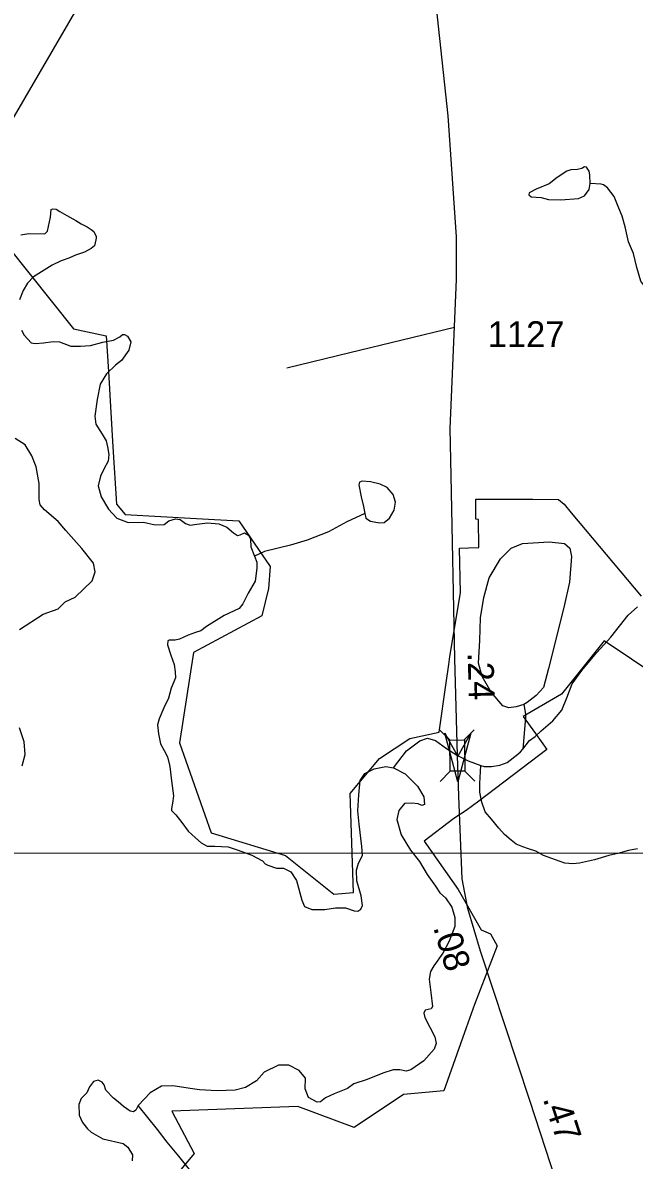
# Model space of a CAD drawing. Extents: x 2056842 to 2160602, y 826753 to 1016856.
# Drawn here: x 2087342 to 2090305, y 866824 to 872332 of the extents above; entities that cross this region are included whole.
import ezdxf

# ---------------------------------------------------------------- set-up
doc = ezdxf.new("R2010")
doc.units = 0
for name, color, linetype in [('Exist Boundary Political City Limit New', 7, 'Continuous'), ('Exist Hydrographic Creek Single Shore', 7, 'Continuous'), ('Exist Hydrographic Lake Shore', 7, 'Continuous'), ('Exist Hydrographic Misc Water Feature', 7, 'Continuous'), ('Exist Road Non-System Type 51', 7, 'Continuous'), ('Exist Road Secondary Mileage Hundredths English Label', 7, 'Continuous'), ('Exist Road Secondary Structure Standard Bridge Attributed CELL', 7, 'Continuous'), ('Exist Road Secondary Structure Standard Bridge CELL', 7, 'Continuous'), ('Exist Road Secondary Type 51 Attributed', 7, 'Continuous'), ('Exist Road Secondary Type 51 Number Label', 7, 'Continuous'), ('Exist Utilities Telephone Line', 7, 'Continuous'), ('Map Preparation Boundary City Limit Buffer Line', 7, 'Continuous'), ('Map Preparation Inset Cut Line', 7, 'Continuous')]:
    doc.layers.add(name, color=color, linetype=linetype)

msp = doc.modelspace()

# ---------------------------------------------------------------- linework, layer by layer
at = {"layer": 'Exist Boundary Political City Limit New'}
for points in [[(2087057.6, 871511.3), (2087588.5, 870850.1), (2087746.9, 870815.1), (2087757.2, 870642.9), (2087769.2, 870444.5), (2087779.2, 870277.6), (2087796, 870000), (2087838.8, 869951.1), (2088183.9, 869931.5), (2088389.5, 869919.8), (2088541, 869698.1), (2088532.8, 869592.1), (2088500.6, 869460.6), (2088169.9, 869281.8), (2088101.9, 868845), (2088255.5, 868408.6), (2088615.6, 868299.1)], [(2088615.6, 868299.1), (2088848.6, 868112), (2088944.5, 868120), (2088928.8, 868599.8), (2089071.1, 868769.2), (2089217.8, 868866.1), (2089359.5, 868896.2), (2089393.5, 869135.4), (2089406.2, 869224.6), (2089411.6, 869262.6), (2089463.9, 869571.5), (2089458.5, 869787.8), (2089501.5, 869788.8), (2089551.5, 869790.1), (2089550.9, 869926.4), (2089537, 869927.5), (2089537.9, 870000), (2089537.5, 870025.2), (2089813.5, 870024.6), (2089938.8, 870024), (2089966.1, 870000), (2090000, 869958.7), (2090337.8, 869555.6)], [(2091229.1, 868621.6), (2090159.1, 869338.4), (2089952.4, 869079.9), (2089766.8, 868972.7), (2089826.4, 868889.8), (2089882.2, 868813.4), (2089551.8, 868563.1), (2089490.2, 868517.5), (2089431.2, 868478.4), (2089287.4, 868368.1), (2089451.5, 868135.4), (2089563.2, 867939), (2089608.4, 867919.6), (2089640.6, 867861.6), (2089531, 867577.8), (2089490.2, 867465.5), (2089382.6, 867159.8), (2089187, 867142.7), (2088947.5, 866982), (2088675.6, 867084.3), (2088064.4, 867062), (2088172.8, 866856.2), (2088101.1, 866770.6)]]:
    msp.add_lwpolyline(points, dxfattribs=at)
at = {"layer": 'Exist Hydrographic Creek Single Shore'}
for points in [[(2089765.3, 868813.5), (2089797, 868855.5), (2089825, 868875.6), (2089854.8, 868903.8), (2089910.9, 868951.9), (2089953.5, 869002.4), (2089978.5, 869063.6), (2090004.7, 869129.9), (2090050.9, 869194.9), (2090123.4, 869282.7), (2090192.1, 869356.4), (2090275.8, 869462.7), (2090320.8, 869504)], [(2089138.8, 868723.8), (2089201.3, 868806.4), (2089266.2, 868855.1), (2089303.7, 868867.6), (2089341.2, 868856.4), (2089394.9, 868817.7), (2089448.8, 868784), (2089499.9, 868757), (2089561.6, 868735)], [(2089561.6, 868735), (2089577.6, 868731.1), (2089613.7, 868731), (2089653.5, 868737), (2089689.5, 868749.4), (2089741.2, 868789.4), (2089753.2, 868801.6), (2089765.3, 868813.5)], [(2090320.8, 868331.7), (2090276.5, 868323.4), (2090224.9, 868309.2), (2090181.2, 868299.3), (2090113.1, 868278.7), (2090039.1, 868262.8), (2090006.9, 868258.3), (2089969, 868262.5), (2089941.3, 868272.3), (2089905, 868284.3), (2089865.2, 868300.1), (2089828.9, 868319.8), (2089793, 868331.7), (2089764.9, 868341.6), (2089732.5, 868353.4), (2089708.7, 868373.7), (2089676.8, 868401.3), (2089648.7, 868431.6), (2089612.6, 868475.1), (2089582.4, 868510.9), (2089566.2, 868557.3)], [(2088149.9, 866778.7), (2088097.7, 866842.7), (2088041.5, 866910.5), (2087995.5, 866972.2), (2087901.8, 867089.3)]]:
    msp.add_lwpolyline(points, dxfattribs=at)
at = {"layer": 'Exist Hydrographic Lake Shore'}
for points in [[(2087332, 871304.9), (2087372, 871311.1), (2087448.2, 871309.9), (2087462, 871322.4), (2087475.7, 871389.9), (2087479.5, 871427.4), (2087488.2, 871431.2), (2087503.2, 871429.9), (2087521.4, 871418.1), (2087555.4, 871398.4), (2087599.6, 871374.5), (2087625.5, 871358.5), (2087653.4, 871344.5), (2087673.5, 871330.6), (2087685.7, 871320.5), (2087697.7, 871296.7), (2087697.9, 871288.8), (2087695.7, 871280.6), (2087689.9, 871252.5), (2087673.9, 871238.8), (2087642, 871220.4), (2087598.1, 871206.5), (2087565.7, 871192.2), (2087528.2, 871179.7), (2087484.5, 871158.5), (2087394.5, 871101), (2087365.8, 871071), (2087343.3, 871036), (2087327, 870989.7)], [(2087335.8, 870843.4), (2087349.5, 870818.4), (2087383.3, 870782.2), (2087402, 870778.4), (2087442, 870782.4), (2087489.5, 870787.8), (2087519.5, 870786.6), (2087574.4, 870766.6), (2087621.9, 870765.3), (2087670.7, 870769.1), (2087729.4, 870785.3), (2087781.9, 870795.3), (2087813.1, 870810.3), (2087825.6, 870821.6), (2087834.3, 870822.8), (2087849.3, 870814.1), (2087865.6, 870786.6), (2087856.8, 870746.5), (2087820.6, 870696.5), (2087791.9, 870673.9), (2087748.1, 870631.4), (2087716.9, 870582.6), (2087701.9, 870507.6), (2087690.6, 870426.4), (2087696.9, 870388.9), (2087726.9, 870340.1), (2087745.6, 870307.6), (2087753.1, 870277.6), (2087759.4, 870240.7), (2087755.6, 870208.2), (2087734.4, 870170.7), (2087718.1, 870135.7), (2087708.1, 870089.4), (2087721.9, 870035.7), (2087758.1, 869976.9), (2087798.1, 869933.2), (2087853.1, 869911.8), (2087926.8, 869913), (2087983, 869900.5)], [(2087325.8, 869393.7), (2087440.7, 869468.7), (2087514.1, 869493.9), (2087548.2, 869527.4), (2087595.6, 869550.3), (2087678.1, 869629.1), (2087693.1, 869672.8), (2087685.6, 869715.3), (2087628.1, 869786.6), (2087550.7, 869872.9), (2087513.2, 869916), (2087447, 869973.5), (2087425.7, 869997.3), (2087422, 870023.5), (2087422, 870101), (2087407, 870182.3), (2087385.7, 870234.8), (2087353.2, 870287.3), (2087305.8, 870318.5)], [(2087983, 869900.5), (2088028, 869901.8), (2088049.2, 869919.3), (2088081.7, 869929.3), (2088105.5, 869926.8), (2088130.5, 869906.8), (2088153, 869899.3), (2088185.4, 869904.3), (2088237.9, 869910.5), (2088292.9, 869905.5), (2088331.6, 869889.3), (2088362.9, 869861.8), (2088382.9, 869849.3), (2088395.4, 869851.8), (2088416.6, 869861.8), (2088435.3, 869850.5), (2088445.3, 869830.5), (2088446.6, 869794.3), (2088465.3, 869749.3)], [(2088465.3, 869749.3), (2088476.6, 869719.3), (2088476.6, 869690.5), (2088468.7, 869627.4), (2088434.1, 869570.2), (2088407.8, 869517.7), (2088390.4, 869495.2), (2088317.9, 869461.5), (2088232.9, 869409), (2088205.4, 869387.7), (2088179.2, 869379), (2088143.7, 869366.3), (2088101.7, 869346.4), (2088080.5, 869342.7), (2088051.7, 869342.7), (2088045.5, 869338.9), (2088043, 869318.9), (2088059.2, 869268.9), (2088075.5, 869223.9), (2088080.5, 869188.9), (2088081.7, 869160.2), (2088061.7, 869110.2), (2088048, 869061.1), (2088025.5, 869014.9), (2088003, 868961.1), (2087995.5, 868932.4), (2087999.3, 868888.6), (2088009.3, 868839.9), (2088028, 868807.4), (2088043, 868777.4), (2088054.2, 868731.1), (2088063, 868661.7), (2088073, 868587.9), (2088068, 868552.9), (2088063, 868526.7), (2088063, 868516.7), (2088083, 868496.7), (2088113, 868459.2), (2088144.2, 868417.9), (2088179.2, 868384.2), (2088206.7, 868360.4), (2088235.4, 868344.2), (2088272.9, 868345.3), (2088336.6, 868341.5), (2088386.6, 868325.3), (2088452.8, 868301.5), (2088504.1, 868272.8), (2088516.6, 868259), (2088529, 868252.8), (2088571.5, 868237.8), (2088605.3, 868237.8), (2088641.5, 868220.3), (2088667.7, 868177.8), (2088694, 868082.7), (2088707.7, 868052.2), (2088742.7, 868037.2), (2088806.4, 868038.5), (2088857.7, 868046), (2088905.1, 868046), (2088947.6, 868031), (2088965.1, 868029.7), (2088980.1, 868039.7), (2088988.9, 868057.2), (2088982.6, 868103.5), (2088960.1, 868177.3), (2088958.9, 868228.5), (2088968.9, 868262.3), (2088988.9, 868299.8), (2088985.1, 868343.5), (2088971.4, 868451.5)], [(2087339.5, 868732.8), (2087353.2, 868788.8), (2087349.5, 868850.1), (2087325.8, 868917.6)], [(2089138.8, 868723.8), (2089195, 868695.3), (2089255, 868635.3), (2089285, 868584.1), (2089288.8, 868546.6), (2089276.3, 868541.6), (2089258.8, 868550.3), (2089227.5, 868552.8), (2089191.3, 868551.6), (2089163.8, 868516.6), (2089155.1, 868474), (2089175, 868399), (2089221.3, 868325.3), (2089263.8, 868270.3), (2089301.2, 868207.8), (2089341.2, 868150.9), (2089363.7, 868118.4), (2089390, 868094.6), (2089421.2, 868049.6), (2089436.2, 867999.6), (2089436.2, 867955.8), (2089408.7, 867884.6), (2089377.5, 867826.8), (2089333.7, 867765.6), (2089317.5, 867736.8), (2089311.2, 867700.5), (2089320, 867635.5), (2089327.5, 867568), (2089321.2, 867556.8), (2089291.3, 867550.5), (2089285, 867535.5), (2089290, 867514.3), (2089338.7, 867421.7), (2089345, 867389.2), (2089336.2, 867360.7), (2089285, 867304.5), (2089222.5, 867262), (2089200, 867254.5), (2089168.8, 867260.7), (2089136.3, 867260.7), (2089087.6, 867244.5), (2089010.1, 867214.5), (2088946.4, 867193.2), (2088915.2, 867170.7), (2088851.4, 867144.5), (2088809, 867125.7), (2088785.2, 867105.7), (2088769, 867104.4), (2088726.5, 867127), (2088710.2, 867169.5), (2088712.7, 867220.7), (2088681.5, 867258.2), (2088631.5, 867284.5), (2088581.5, 867283.2), (2088511.6, 867250.7), (2088475.3, 867208.2), (2088421.6, 867176.5), (2088371.6, 867162.7), (2088284.2, 867159), (2088198, 867164), (2088164.2, 867169), (2088069.3, 867184), (2088014.3, 867181.5)], [(2088971.4, 868451.5), (2088965.1, 868516.3), (2088970.1, 868592.6), (2088976.4, 868662.6), (2089000.1, 868696.3), (2089045.1, 868718.8), (2089101.3, 868730.1), (2089138.8, 868723.8)], [(2087901.8, 867089.3), (2087890.5, 867065.6), (2087879.3, 867058.1), (2087863, 867061.8), (2087830.5, 867083.1), (2087804.3, 867105.6), (2087781.8, 867124.3), (2087744.3, 867163.1), (2087736.8, 867189.3), (2087726.8, 867201.8), (2087706.8, 867211.8), (2087684.3, 867204.3), (2087665.6, 867179.3), (2087651.9, 867150.6), (2087625.6, 867123.1), (2087613.1, 867093.1), (2087615.6, 867041.8), (2087631.9, 867006.8), (2087655.6, 866975.5), (2087673.1, 866959.9), (2087729.3, 866927.4), (2087828, 866904.9), (2087851.8, 866886.2), (2087874.3, 866849.9), (2087871.8, 866819.9)], [(2088014.3, 867181.5), (2087959.3, 867150.2), (2087901.8, 867089.3)]]:
    msp.add_lwpolyline(points, dxfattribs=at)
at = {"layer": 'Exist Hydrographic Misc Water Feature'}
for points in [[(2090090.9, 871553.2), (2090089.7, 871595.7), (2090087.2, 871613.2), (2090073.4, 871631.9), (2090063.4, 871634.4), (2090050.9, 871626.9), (2090029.7, 871620.7), (2089998.4, 871619.4), (2089978.5, 871613.2), (2089931, 871581.9), (2089893.5, 871551.9), (2089829.8, 871525.7), (2089796, 871508.2), (2089793.5, 871499.4), (2089804.8, 871489.4), (2089853.5, 871485.7), (2089889.7, 871475.7), (2089948.5, 871474.4), (2090034.7, 871480.7), (2090064.7, 871493.2), (2090085.9, 871524.4), (2090090.9, 871553.2)], [(2090356.3, 871055.5), (2090336.4, 871081.2), (2090318.2, 871147.3), (2090301.8, 871215.1), (2090277.6, 871271.1), (2090261.4, 871343), (2090247.2, 871395.1), (2090227.1, 871442.7), (2090207, 871490.8), (2090174.8, 871532.6), (2090156.8, 871546.7), (2090144.7, 871550.5), (2090090.9, 871553.2)], [(2088998.9, 869955.9), (2089005.1, 869933.4), (2089027.6, 869918.4), (2089070.1, 869909.7), (2089092.6, 869912.2), (2089118.8, 869932.2), (2089141.3, 869972.2), (2089147.5, 870009.7), (2089137.5, 870047.2), (2089107.6, 870080.9), (2089073.8, 870097.2), (2089026.3, 870108.4), (2088986.4, 870112.2), (2088973.9, 870107.2), (2088970.1, 870094.7), (2088981.4, 870035.9), (2088992.6, 869989.7), (2088998.9, 869955.9)], [(2088998.9, 869955.9), (2088911.9, 869915.1), (2088823.9, 869866.3), (2088720.4, 869826), (2088640.2, 869802.1), (2088514.1, 869770.9), (2088465.3, 869749.3)], [(2089769.8, 869030.8), (2089732.3, 869019.6), (2089697.3, 869014.6), (2089668.6, 869023.4), (2089612.4, 869089.7), (2089568.6, 869165.9), (2089551.1, 869230.9), (2089556.1, 869340.9), (2089559.9, 869451), (2089576.1, 869548.2), (2089602.4, 869643.2), (2089657.3, 869735.8), (2089708.6, 869787), (2089763.5, 869810.8), (2089892.2, 869818.3), (2089967.2, 869810.8), (2089992.2, 869787), (2090000.9, 869747), (2089990.9, 869623.2), (2089963.5, 869500.7), (2089889.7, 869204.7), (2089866, 869113.4), (2089829.8, 869074.6), (2089786, 869040.9), (2089769.8, 869030.8)], [(2089769.8, 869030.8), (2089778.9, 868983.6), (2089778.7, 868967.7), (2089765.3, 868813.5)], [(2089566.2, 868557.3), (2089557.4, 868606.3), (2089556.2, 868647.2), (2089561.9, 868735.2)]]:
    msp.add_lwpolyline(points, dxfattribs=at)
at = {"layer": 'Exist Road Non-System Type 51'}
msp.add_lwpolyline([(2089433.5, 870856.6), (2088926.9, 870734.1), (2088622, 870659)], dxfattribs=at)
at = {"layer": 'Exist Road Secondary Structure Standard Bridge Attributed CELL'}
msp.add_lwpolyline([(2089513.4, 868891.9), (2089450.3, 868656.4), (2089387.2, 868891.9), (2089450.3, 868778.3)], close=True, dxfattribs=at)
at = {"layer": 'Exist Road Secondary Structure Standard Bridge CELL'}
for p, q in [((2089412.3, 868858.3), (2089363.1, 868906.7)), ((2089481.3, 868859), (2089529.6, 868908.2)), ((2089365.1, 868658), (2089413.4, 868707.2)), ((2089533.3, 868659.6), (2089484, 868707.9))]:
    msp.add_line(p, q, dxfattribs=at)
msp.add_lwpolyline([(2089413.4, 868707.2), (2089412, 868858.3), (2089482.6, 868859), (2089484, 868707.9)], close=True, dxfattribs=at)
at = {"layer": 'Exist Road Secondary Type 51 Attributed'}
for points in [[(2089448.8, 868784), (2089435.9, 869253.9), (2089417.2, 870138.6), (2089412.8, 870366.7), (2089443.3, 871088.9), (2089443.3, 871296.1), (2089403.8, 871881.2), (2089310.7, 872736.1)], [(2089971.1, 864267.7), (2090213.4, 864954.9), (2090261.1, 865190.4), (2090289.4, 865355.9), (2090284.2, 865480.4), (2090270.8, 865660.7), (2090054.1, 866332.3), (2089798.6, 867112.6), (2089559.5, 867836.3), (2089498.4, 868042), (2089471.6, 868186.6), (2089454.5, 868586.9), (2089448.8, 868784)]]:
    msp.add_lwpolyline(points, dxfattribs=at)
at = {"layer": 'Exist Utilities Telephone Line'}
msp.add_lwpolyline([(2070574.6, 855889.8), (2073540.2, 858741.1), (2079471.4, 864196.3), (2082575.1, 867047.6), (2086740, 870917.2), (2087764.9, 872677.4), (2089015.1, 875921.4), (2089705.6, 877143.4), (2092053.4, 881391.2), (2094430.2, 885697.2), (2096843.4, 888330.3), (2097766.5, 889363.1), (2100637.6, 891101.5), (2103123.5, 892599.9), (2104820.7, 893625.5), (2107244.8, 895109.3), (2108287.8, 895378.4), (2108625.8, 895633), (2109723.4, 896782.2), (2110232.2, 897204.1), (2110707.5, 898076.3)], dxfattribs=at)
at = {"layer": 'Map Preparation Boundary City Limit Buffer Line'}
for points in [[(2087057.6, 871511.3), (2087588.5, 870850.1), (2087746.9, 870815.1), (2087757.2, 870642.9), (2087769.2, 870444.5), (2087779.2, 870277.6), (2087796, 870000), (2087838.8, 869951.1), (2088183.9, 869931.5), (2088389.5, 869919.8), (2088541, 869698.1), (2088532.8, 869592.1), (2088500.6, 869460.6), (2088169.9, 869281.8), (2088101.9, 868845), (2088255.5, 868408.6), (2088615.6, 868299.1)], [(2088615.6, 868299.1), (2088848.6, 868112), (2088944.5, 868120), (2088928.8, 868599.8), (2089071.1, 868769.2), (2089217.8, 868866.1), (2089359.5, 868896.2), (2089393.5, 869135.4), (2089406.2, 869224.6), (2089411.6, 869262.6), (2089463.9, 869571.5), (2089458.5, 869787.8), (2089501.5, 869788.8), (2089551.5, 869790.1), (2089550.9, 869926.4), (2089537, 869927.5), (2089537.9, 870000), (2089537.5, 870025.2), (2089813.5, 870024.6), (2089938.8, 870024), (2089966.1, 870000), (2090000, 869958.7), (2090337.8, 869555.6)], [(2091229.1, 868621.6), (2090159.1, 869338.4), (2089952.4, 869079.9), (2089766.8, 868972.7), (2089826.4, 868889.8), (2089882.2, 868813.4), (2089551.8, 868563.1), (2089490.2, 868517.5), (2089431.2, 868478.4), (2089287.4, 868368.1), (2089451.5, 868135.4), (2089563.2, 867939), (2089608.4, 867919.6), (2089640.6, 867861.6), (2089531, 867577.8), (2089490.2, 867465.5), (2089382.6, 867159.8), (2089187, 867142.7), (2088947.5, 866982), (2088675.6, 867084.3), (2088064.4, 867062), (2088172.8, 866856.2), (2088101.1, 866770.6)]]:
    msp.add_lwpolyline(points, dxfattribs=at)
at = {"layer": 'Map Preparation Inset Cut Line'}
msp.add_lwpolyline([(2059276.8, 845851.8), (2104036.2, 845851.8), (2104036.2, 868310.8), (2085975.1, 868308.6), (2085982, 877260.1), (2059276.8, 877260.1), (2059276.8, 845851.8)], dxfattribs=at)

# ---------------------------------------------------------------- texts
at = {"layer": 'Exist Road Secondary Mileage Hundredths English Label'}
for s, rotation, p in [('.24', 271.5751, (2089497.6, 869282.2)), ('.08', 286.5362, (2089329.7, 867951.6)), ('.47', 288.1275, (2089861.4, 867121.6))]:
    msp.add_text(s, height=125, rotation=rotation, dxfattribs=at).set_placement(p)
at = {"layer": 'Exist Road Secondary Type 51 Number Label'}
msp.add_text('1127', height=125, dxfattribs=at).set_placement((2089595, 870761.4))

doc.saveas('drawing.dxf')
